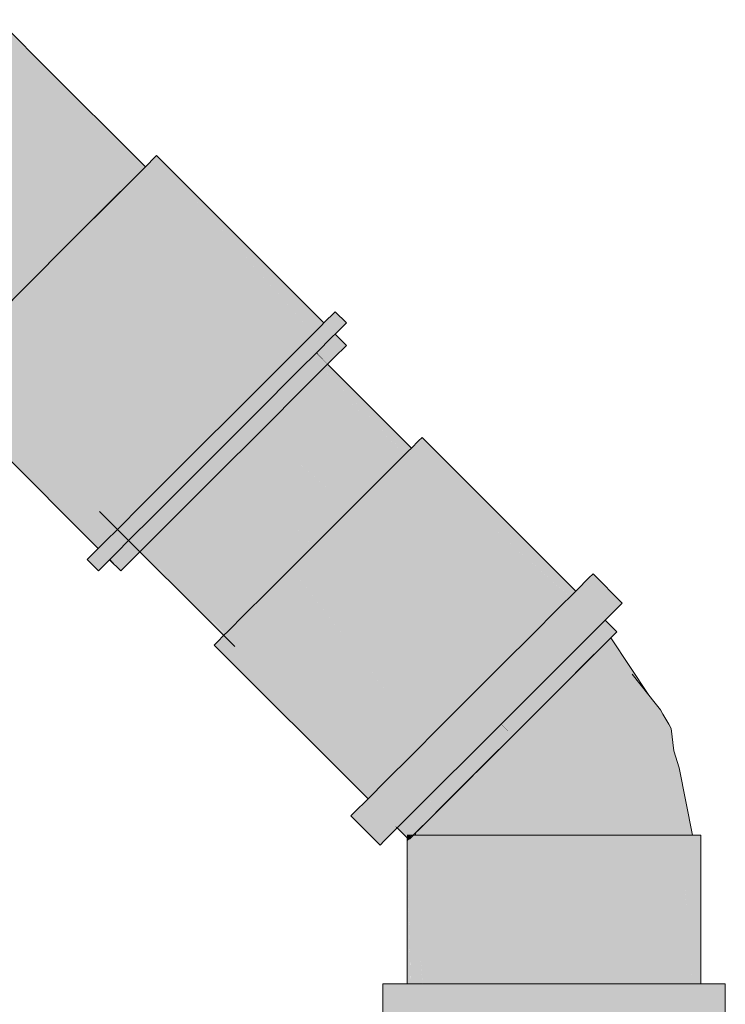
# Model space of a CAD drawing. Header units: millimetres. Extents: x 321 to 585, y -277 to 9.
# Tile 450 of 656: x 521.177 to 521.71, y -206.497 to -205.752. Entities that reach past the tile are written whole.
import ezdxf

# ---------------------------------------------------------------- set-up
doc = ezdxf.new("R2010")
doc.units = ezdxf.units.MM
doc.header["$MEASUREMENT"] = 0
for name, color, linetype, lineweight in [('CV-Ramal de ventilação', 9, 'Continuous', 18), ('DI-Elementos em corte', 9, 'Continuous', 18), ('TQ-Condutos', 3, 'Continuous', 25), ('TQ-Conexões', 9, 'Continuous', 18)]:
    doc.layers.add(name, color=color, linetype=linetype, lineweight=lineweight)

msp = doc.modelspace()

# ---------------------------------------------------------------- hatches: boundary and pattern name
at = {"layer": 'CV-Ramal de ventilação', "linetype": 'Continuous'}
for points in [[(521.16897, -205.76521), (521.16097, -205.75623), (521.16097, -205.7639), (521.16097, -205.76525), (521.16739, -205.77154), (521.16764, -205.77056), (521.16739, -205.77154), (521.18838, -205.79206), (521.18872, -205.79165), (521.18838, -205.79206), (521.16097, -205.76525), (521.18766, -205.7929), (521.16732, -205.77183), (521.16097, -205.76525), (521.16097, -205.76894), (521.14626, -205.7627), (521.13535, -205.76808), (521.13281, -205.76934), (521.16097, -205.78224), (521.16663, -205.7746), (521.16097, -205.78224), (521.13281, -205.76934), (521.13005, -205.77259), (521.12734, -205.77578), (521.15858, -205.80702), (521.12483, -205.77328), (521.11867, -205.77632), (521.1533, -205.82825), (521.09089, -205.79076), (521.09081, -205.79077), (521.09015, -205.79083), (521.152, -205.83349), (521.08979, -205.79057), (521.15152, -205.83543), (521.15273, -205.834), (521.1552, -205.8311), (521.16097, -205.82431), (521.16097, -205.80941), (521.16097, -205.79739), (521.16097, -205.80941), (521.16097, -205.82431), (521.16781, -205.81626), (521.17257, -205.81067), (521.17776, -205.80455), (521.1638, -205.786), (521.16407, -205.78493), (521.1638, -205.786), (521.17776, -205.80455), (521.18099, -205.80075), (521.18152, -205.80013), (521.18641, -205.79437), (521.18152, -205.80013), (521.18099, -205.80075), (521.20996, -205.82489), (521.21463, -205.82259), (521.21578, -205.82202), (521.21776, -205.82104), (521.21578, -205.82202), (521.21463, -205.82259), (521.20996, -205.82489), (521.18099, -205.80075), (521.17776, -205.80455), (521.20944, -205.82514), (521.17776, -205.80455), (521.17257, -205.81067), (521.16781, -205.81626), (521.1925, -205.8335), (521.19764, -205.83096), (521.20618, -205.82675), (521.19764, -205.83096), (521.1925, -205.8335), (521.16781, -205.81626), (521.16097, -205.82431), (521.18752, -205.83596), (521.16097, -205.82431), (521.1552, -205.8311), (521.15273, -205.834), (521.15152, -205.83543), (521.09014, -205.79083), (521.08909, -205.79092), (521.08783, -205.79154), (521.08646, -205.79222), (521.14579, -205.84217), (521.08646, -205.79222), (521.14148, -205.84725), (521.14912, -205.84508), (521.16097, -205.83975), (521.17981, -205.83976), (521.16097, -205.83975), (521.14912, -205.84508), (521.14148, -205.84725), (521.14717, -205.85294), (521.14913, -205.85489), (521.1515, -205.85372), (521.15631, -205.85135), (521.1515, -205.85372), (521.14913, -205.85489), (521.16097, -205.85543), (521.16097, -205.84905), (521.16097, -205.85543), (521.14913, -205.85489), (521.16097, -205.86674), (521.17272, -205.87849), (521.14913, -205.85489), (521.12859, -205.86502), (521.14913, -205.85489), (521.14148, -205.84725), (521.08548, -205.79124), (521.08067, -205.79168), (521.12683, -205.86449), (521.12751, -205.86555), (521.12683, -205.86449), (521.08067, -205.79168), (521.05495, -205.79399), (521.03947, -205.80948), (521.00944, -205.83951), (520.98669, -205.86225), (521.00512, -205.88067), (521.01692, -205.89248), (521.01929, -205.89227), (521.02173, -205.89205), (521.00992, -205.882), (521.02173, -205.89205), (521.04014, -205.89039), (521.04305, -205.89013), (521.04601, -205.88987), (521.06807, -205.89815), (521.05865, -205.88873), (521.07857, -205.88969), (521.0752, -205.88725), (521.07857, -205.88969), (521.08538, -205.88633), (521.08793, -205.88507), (521.08538, -205.88633), (521.08946, -205.88596), (521.08865, -205.88472), (521.08946, -205.88596), (521.11377, -205.88378), (521.1061, -205.87611), (521.10991, -205.87423), (521.12051, -205.869), (521.12478, -205.8669), (521.12051, -205.869), (521.10991, -205.87423), (521.12204, -205.87013), (521.10991, -205.87423), (521.1061, -205.87611), (521.11197, -205.88198), (521.11476, -205.87869), (521.11197, -205.88198), (521.11377, -205.88378), (521.11972, -205.88325), (521.11377, -205.88378), (521.08946, -205.88596), (521.08538, -205.88633), (521.07857, -205.88969), (521.05865, -205.88873), (521.06587, -205.89595), (521.07036, -205.89374), (521.06587, -205.89595), (521.10394, -205.9081), (521.15122, -205.92123), (521.10394, -205.9081), (521.06587, -205.89595), (521.06807, -205.89815), (521.04601, -205.88987), (521.04305, -205.89013), (521.04014, -205.89039), (521.02173, -205.89205), (521.01929, -205.89227), (521.01692, -205.89248), (521.02274, -205.89829), (521.13009, -206.00565), (521.08938, -205.94959), (521.04797, -205.89257), (521.13009, -206.00565), (521.15284, -205.98291), (521.18287, -205.95287), (521.16528, -205.92513), (521.1377, -205.88163), (521.18287, -205.95287), (521.21499, -205.92076), (521.18601, -205.87729), (521.16564, -205.84675), (521.16923, -205.84498), (521.16564, -205.84675), (521.21499, -205.92076), (521.24366, -205.89209), (521.2639, -205.87186), (521.22311, -205.82604), (521.21792, -205.82096), (521.22311, -205.82604), (521.218, -205.82092), (521.22311, -205.82604), (521.21839, -205.82073), (521.19057, -205.78948)], [(521.27222, -205.86352), (521.19407, -205.78536), (521.16995, -205.76125), (521.16309, -205.75439), (521.16135, -205.75525), (521.16309, -205.75439), (521.16097, -205.75227), (521.16097, -205.75499), (521.16128, -205.75528), (521.16945, -205.76326), (521.16126, -205.7553), (521.16097, -205.75499), (521.16097, -205.75544), (521.16097, -205.75623), (521.16927, -205.76399), (521.19318, -205.78641), (521.16927, -205.76399), (521.16097, -205.75623), (521.16904, -205.76489), (521.19123, -205.7887), (521.19163, -205.78823), (521.19286, -205.78679), (521.19163, -205.78823), (521.19123, -205.7887), (521.26641, -205.86934)], [(521.16097, -205.75623), (521.19057, -205.78948), (521.2231, -205.82603), (521.2639, -205.87186), (521.26641, -205.86934), (521.19123, -205.7887)], [(521.39898, -205.98964), (521.2807, -205.85506), (521.27146, -205.8643), (521.39345, -205.99517), (521.39789, -205.99073), (521.3984, -205.99022)], [(521.2807, -205.85506), (521.39899, -205.98964), (521.40713, -205.98149)], [(521.39345, -205.99517), (521.27146, -205.8643), (521.26642, -205.86934), (521.249, -205.88676), (521.34739, -206.04123), (521.37543, -206.01319), (521.3764, -206.01222), (521.37749, -206.01113), (521.3924, -206.03016), (521.37809, -206.01053), (521.29861, -205.90153), (521.37809, -206.01053), (521.39285, -205.99577)], [(521.34739, -206.04123), (521.249, -205.88676), (521.21719, -205.91856), (521.34362, -206.04499)], [(521.21719, -205.91856), (521.18154, -205.9542), (521.30797, -206.08063), (521.30995, -206.07865), (521.31219, -206.07641), (521.34362, -206.04499)], [(521.2494, -206.1392), (521.2496, -206.13901), (521.25103, -206.13758), (521.25239, -206.13621), (521.25382, -206.13478), (521.27464, -206.11396), (521.27858, -206.11002), (521.30797, -206.08063), (521.18154, -205.9542), (521.14822, -205.98752), (521.1246, -206.01115), (521.12298, -206.01278)], [(521.41561, -205.98997), (521.42409, -205.98149), (521.4156, -205.97301), (521.40713, -205.98149), (521.41421, -205.98857), (521.40713, -205.98149), (521.40545, -205.98317), (521.39285, -205.99577), (521.39718, -206.0001), (521.39285, -205.99577), (521.38077, -206.00785), (521.34582, -206.0428), (521.30665, -206.08196), (521.27002, -206.11858), (521.25103, -206.13758), (521.25684, -206.14339), (521.25103, -206.13758), (521.24229, -206.14631), (521.23661, -206.15199), (521.24004, -206.15542), (521.23661, -206.15199), (521.22824, -206.16037), (521.23672, -206.16887), (521.2451, -206.16048), (521.25078, -206.15481), (521.25952, -206.14607), (521.27851, -206.12707), (521.31513, -206.09045), (521.3543, -206.05127), (521.38925, -206.01633), (521.40133, -206.00425), (521.41393, -205.99164)], [(521.41561, -205.98997), (521.40691, -205.99866), (521.41486, -206.0077), (521.4241, -205.99846)], [(521.40133, -206.00425), (521.38524, -206.02034), (521.3924, -206.03016), (521.40982, -206.01274)], [(521.40982, -206.01274), (521.40163, -206.00396), (521.40133, -206.00425)], [(521.41486, -206.0077), (521.40692, -205.99866), (521.40637, -205.99921), (521.40163, -206.00395), (521.40982, -206.01274)], [(521.23661, -206.15199), (521.2376, -206.151), (521.23813, -206.15048), (521.16805, -206.06667), (521.12298, -206.01278), (521.11857, -206.01719), (521.11019, -206.02557)], [(521.12298, -206.01278), (521.23813, -206.15048), (521.2494, -206.13919)], [(521.3924, -206.03016), (521.38494, -206.02064), (521.38391, -206.02167), (521.35399, -206.05159), (521.36059, -206.06196)], [(521.36059, -206.06196), (521.35399, -206.05159), (521.3521, -206.05347), (521.31857, -206.08701), (521.31646, -206.08912), (521.32495, -206.0976)], [(521.268, -206.15455), (521.29162, -206.13094), (521.32495, -206.0976), (521.31646, -206.08912), (521.30178, -206.10381), (521.2851, -206.12048), (521.28313, -206.12245), (521.27272, -206.13286), (521.26091, -206.14467), (521.2602, -206.14538)], [(521.26638, -206.15618), (521.268, -206.15455), (521.2602, -206.14538), (521.25952, -206.14607), (521.25939, -206.14619), (521.25799, -206.14759), (521.2579, -206.14769)], [(521.25359, -206.16897), (521.26638, -206.15618), (521.25789, -206.14769), (521.25226, -206.15333), (521.24586, -206.15973), (521.2456, -206.15999)], [(521.25359, -206.16897), (521.2456, -206.15999), (521.2451, -206.16048)]]:
    msp.add_hatch(color=241, dxfattribs=at).paths.add_polyline_path(points)
at = {"layer": 'DI-Elementos em corte', "linetype": 'Continuous'}
for points in [[(521.62791, -206.21547), (521.62209, -206.22128), (521.61942, -206.22395), (521.61129, -206.23208), (521.61081, -206.23255), (521.61021, -206.23316), (521.62183, -206.22154)], [(521.47328, -206.37008), (521.47188, -206.37148), (521.48181, -206.36157)], [(521.48181, -206.36157), (521.47582, -206.36755), (521.47468, -206.36869), (521.47582, -206.36755)], [(521.47467, -206.36869), (521.47188, -206.37148), (521.47166, -206.37172)], [(521.47166, -206.37172), (521.47468, -206.36869), (521.47468, -206.36869)]]:
    msp.add_hatch(color=31, dxfattribs=at).paths.add_polyline_path(points)
at = {"layer": 'TQ-Condutos', "linetype": 'Continuous'}
for points in [[(521.477, -206.08893), (521.21657, -205.82163), (521.21641, -205.82171)], [(520.98232, -205.86664), (521.23753, -206.12409), (521.33968, -206.22623)], [(521.37612, -206.0125), (521.25542, -205.88034), (521.24567, -205.89008)], [(521.37211, -206.01651), (521.24567, -205.89008), (521.23567, -205.90008)], [(521.25549, -206.13311), (521.13383, -206.00191), (521.12571, -206.01004)], [(521.46838, -206.08082), (521.40315, -206.01941), (521.39232, -206.03023), (521.45277, -206.09642), (521.477, -206.08893), (521.46712, -206.08208)], [(521.46874, -206.08046), (521.40621, -206.01634), (521.40531, -206.01724), (521.40315, -206.01941), (521.46864, -206.08057)], [(521.40315, -206.01941), (521.46838, -206.08081), (521.46863, -206.08056)], [(521.4093, -206.01326), (521.40925, -206.01331), (521.40625, -206.01631), (521.46875, -206.08046), (521.47308, -206.07613), (521.47314, -206.07606)], [(521.47314, -206.07606), (521.40982, -206.01274), (521.4093, -206.01326)], [(521.45278, -206.09642), (521.39232, -206.03023), (521.38934, -206.03322), (521.38908, -206.03348), (521.38601, -206.03654), (521.38574, -206.03681), (521.36907, -206.05348), (521.42798, -206.12123), (521.45201, -206.09719), (521.4524, -206.0968)], [(521.42798, -206.12123), (521.36907, -206.05348), (521.36447, -206.05808)], [(521.36014, -206.06241), (521.3405, -206.08204), (521.39864, -206.15057), (521.42694, -206.12227)], [(521.36447, -206.05808), (521.36407, -206.05848), (521.36046, -206.06209), (521.36014, -206.06241), (521.4274, -206.12181), (521.42798, -206.12123)], [(521.36014, -206.06241), (521.42693, -206.12226), (521.42739, -206.12181)], [(521.39863, -206.15057), (521.34051, -206.08204), (521.33509, -206.08745), (521.33462, -206.08793), (521.39794, -206.15125)], [(521.36982, -206.17938), (521.39794, -206.15125), (521.33462, -206.08793), (521.33109, -206.09146), (521.31158, -206.11097), (521.30638, -206.11618), (521.30629, -206.11626)], [(521.28728, -206.13527), (521.34652, -206.20269), (521.36916, -206.18006), (521.30583, -206.11673)], [(521.30583, -206.11673), (521.36915, -206.18005), (521.36982, -206.17938), (521.30629, -206.11626)], [(521.34652, -206.20269), (521.28728, -206.13527), (521.28309, -206.13946), (521.28303, -206.13953)], [(521.33275, -206.21645), (521.35433, -206.21159), (521.34596, -206.20321), (521.28265, -206.1399), (521.28099, -206.14156), (521.27462, -206.14794), (521.27182, -206.15073), (521.26934, -206.15322), (521.26918, -206.15337)], [(521.28265, -206.1399), (521.34598, -206.20323), (521.34652, -206.20269), (521.28277, -206.13979)], [(521.34652, -206.20269), (521.28303, -206.13953), (521.28277, -206.13979)], [(521.26823, -206.15433), (521.33135, -206.21785), (521.33242, -206.21678), (521.26897, -206.15359), (521.26845, -206.15411)], [(521.33244, -206.21677), (521.26909, -206.15347), (521.26898, -206.15358)], [(521.26912, -206.15344), (521.33244, -206.21676), (521.33275, -206.21645), (521.26918, -206.15337)]]:
    msp.add_hatch(color=73, dxfattribs=at).paths.add_polyline_path(points)
at = {"layer": 'TQ-Conexões', "linetype": 'Continuous'}
for points in [[(521.5947, -206.18689), (521.48686, -206.07904), (521.47851, -206.07069), (521.47314, -206.07606), (521.47578, -206.0787), (521.4815, -206.08442), (521.47578, -206.0787), (521.47314, -206.07606), (521.47067, -206.07854), (521.47947, -206.08645), (521.47067, -206.07854), (521.4582, -206.091), (521.46657, -206.09938), (521.57439, -206.2072), (521.57501, -206.20658), (521.57701, -206.20458), (521.47832, -206.0876), (521.58686, -206.19472), (521.47903, -206.0869), (521.58686, -206.19472), (521.61775, -206.22561), (521.58767, -206.19392), (521.5253, -206.12822), (521.51959, -206.1225), (521.5253, -206.12822), (521.59297, -206.18862), (521.59305, -206.18853), (521.59341, -206.18818)], [(521.59738, -206.18421), (521.48119, -206.06801), (521.47851, -206.07069), (521.5947, -206.18689), (521.59682, -206.18477), (521.59695, -206.18464)], [(521.57439, -206.2072), (521.46656, -206.09936), (521.4582, -206.091), (521.44194, -206.10727), (521.45121, -206.1147), (521.57097, -206.21061), (521.57178, -206.2098)], [(521.5867, -206.19488), (521.47832, -206.0876), (521.577, -206.20457), (521.5972, -206.22852), (521.60528, -206.23809), (521.61775, -206.22561), (521.60888, -206.21683)], [(521.47832, -206.0876), (521.5867, -206.19488), (521.58674, -206.19484)], [(521.47832, -206.0876), (521.58674, -206.19484), (521.58686, -206.19472)], [(521.57097, -206.21061), (521.45121, -206.1147), (521.44194, -206.10727), (521.42301, -206.12619), (521.43244, -206.13347), (521.55416, -206.22743), (521.55813, -206.22346), (521.45029, -206.11562), (521.57082, -206.21077)], [(521.45029, -206.11562), (521.55814, -206.22346), (521.57077, -206.21082), (521.57082, -206.21077)], [(521.55392, -206.22767), (521.55416, -206.22743), (521.43244, -206.13347), (521.42301, -206.12619), (521.40269, -206.14651), (521.38238, -206.16682), (521.39074, -206.17518), (521.49858, -206.28301), (521.50284, -206.27875), (521.40989, -206.15602), (521.50284, -206.27875), (521.51863, -206.26295), (521.51889, -206.26269), (521.41105, -206.15487), (521.51889, -206.26269), (521.53468, -206.24691), (521.53494, -206.24665), (521.4122, -206.15371), (521.53494, -206.24665), (521.5392, -206.24239), (521.43136, -206.13454), (521.5392, -206.24239)], [(521.5253, -206.12822), (521.58767, -206.19392), (521.58933, -206.19225), (521.59295, -206.18863)], [(521.34719, -206.20201), (521.35555, -206.21037), (521.46339, -206.3182), (521.47602, -206.30556), (521.47622, -206.30536), (521.35647, -206.20945), (521.47622, -206.30536), (521.47964, -206.30194), (521.48362, -206.29797), (521.38965, -206.17625), (521.37181, -206.1941), (521.38965, -206.17625), (521.38238, -206.16682), (521.36345, -206.18575)], [(521.38966, -206.17625), (521.48362, -206.29797), (521.49834, -206.28325), (521.49858, -206.28301), (521.39073, -206.17518), (521.38238, -206.16682)], [(521.6104, -206.17119), (521.60727, -206.17432), (521.59813, -206.18346), (521.59738, -206.18421), (521.59852, -206.18535), (521.59738, -206.18421), (521.58359, -206.19799), (521.56463, -206.21696), (521.54256, -206.23903), (521.51888, -206.2627), (521.4952, -206.28639), (521.47314, -206.30844), (521.45418, -206.32741), (521.4404, -206.34118), (521.46171, -206.36401), (521.46132, -206.3621), (521.46247, -206.36325), (521.47624, -206.34946), (521.4952, -206.33051), (521.51726, -206.30844), (521.54094, -206.28477), (521.56463, -206.26108), (521.58669, -206.23901), (521.60565, -206.22006), (521.61943, -206.20627), (521.62019, -206.20551), (521.62933, -206.19637), (521.63246, -206.19326)], [(521.33472, -206.21448), (521.34308, -206.22284), (521.46077, -206.32082), (521.34379, -206.22213), (521.46077, -206.32082), (521.46339, -206.3182), (521.35555, -206.21037), (521.34719, -206.20201)], [(521.62559, -206.21778), (521.61791, -206.21088), (521.61626, -206.20944), (521.6114, -206.21431), (521.60915, -206.21655), (521.61775, -206.22561), (521.62022, -206.22314), (521.62375, -206.21962), (521.62559, -206.21778), (521.61799, -206.21099)], [(521.62827, -206.2151), (521.61943, -206.20627), (521.61927, -206.20643), (521.61676, -206.20894), (521.61629, -206.20942), (521.62559, -206.21778)], [(521.33568, -206.23023), (521.41472, -206.30127), (521.34274, -206.22318), (521.33968, -206.22623), (521.34274, -206.22318), (521.33472, -206.21448), (521.33133, -206.21788), (521.32689, -206.22233)], [(521.44927, -206.33232), (521.45091, -206.33067), (521.33472, -206.21448), (521.41472, -206.30127)], [(521.66379, -206.27922), (521.66945, -206.28801), (521.66763, -206.28486), (521.66317, -206.27715), (521.66375, -206.27906), (521.66317, -206.27715), (521.66139, -206.27407), (521.66057, -206.2743), (521.66139, -206.27407), (521.65524, -206.26635), (521.65347, -206.26411), (521.65524, -206.26676), (521.66033, -206.27437), (521.66089, -206.27522), (521.66033, -206.27437), (521.65524, -206.26676), (521.65347, -206.26411), (521.63987, -206.24703), (521.65261, -206.26284), (521.63818, -206.24123), (521.62374, -206.21961), (521.62123, -206.22215), (521.61383, -206.22953), (521.60208, -206.24129), (521.63435, -206.25967), (521.65515, -206.27584), (521.63435, -206.25967), (521.60208, -206.24129), (521.58675, -206.2566), (521.61708, -206.26784), (521.6444, -206.28108), (521.61708, -206.26784), (521.58675, -206.2566), (521.56892, -206.27444), (521.54977, -206.29358), (521.5775, -206.29805), (521.60394, -206.28752), (521.5775, -206.29805), (521.54977, -206.29358), (521.53063, -206.31274), (521.55898, -206.31828), (521.59535, -206.31871), (521.61501, -206.31057), (521.64151, -206.29959), (521.65797, -206.29942), (521.64151, -206.29959), (521.61501, -206.31057), (521.59535, -206.31871), (521.55898, -206.31828), (521.53063, -206.31274), (521.51279, -206.33057), (521.49748, -206.34588), (521.48572, -206.35764), (521.49862, -206.35877), (521.51843, -206.35057), (521.54242, -206.34063), (521.56991, -206.34325), (521.54242, -206.34063), (521.51843, -206.35057), (521.49862, -206.35877), (521.48572, -206.35764), (521.47833, -206.36502), (521.47617, -206.36807), (521.47629, -206.36869), (521.47986, -206.36869), (521.4903, -206.36869), (521.50693, -206.36869), (521.52859, -206.36869), (521.55381, -206.36869), (521.58088, -206.36869), (521.59734, -206.34594), (521.62347, -206.33469), (521.59734, -206.34594), (521.58088, -206.36869), (521.60795, -206.36869), (521.63319, -206.36869), (521.65485, -206.36869), (521.64667, -206.33932), (521.65485, -206.36869), (521.66517, -206.35153), (521.66437, -206.32805), (521.66517, -206.35153), (521.65485, -206.36869), (521.67148, -206.36869), (521.68193, -206.36869), (521.67761, -206.33926), (521.68193, -206.36869), (521.68549, -206.36869), (521.68042, -206.34321), (521.67536, -206.31774), (521.6715, -206.30489), (521.66261, -206.27779), (521.66234, -206.27695)], [(521.61775, -206.22561), (521.60893, -206.21679), (521.60888, -206.21683)], [(521.32421, -206.225), (521.4404, -206.34118), (521.44119, -206.34039), (521.44251, -206.33907), (521.44307, -206.33851), (521.44927, -206.33232), (521.32689, -206.22233)], [(521.34308, -206.22284), (521.46061, -206.32098), (521.46077, -206.32082)], [(521.34308, -206.22284), (521.45091, -206.33067), (521.46061, -206.32098)], [(521.60528, -206.23809), (521.59645, -206.22926), (521.59547, -206.23023), (521.59541, -206.23029), (521.58019, -206.24551), (521.58902, -206.25434)], [(521.60528, -206.23809), (521.5972, -206.22851), (521.59645, -206.22926)], [(521.58902, -206.25434), (521.57899, -206.24672), (521.57478, -206.25092), (521.56127, -206.26445), (521.57008, -206.27326)], [(521.58902, -206.25434), (521.57906, -206.24665), (521.57899, -206.24672)], [(521.58902, -206.25434), (521.58019, -206.24551), (521.57906, -206.24665)], [(521.57008, -206.27326), (521.56126, -206.26445), (521.56005, -206.26566)], [(521.65456, -206.26532), (521.65261, -206.26284), (521.65347, -206.26411), (521.65517, -206.26625), (521.65524, -206.26635)], [(521.57008, -206.27326), (521.55997, -206.26574), (521.55546, -206.27025), (521.54095, -206.28476), (521.54977, -206.29358)], [(521.57008, -206.27326), (521.56005, -206.26566), (521.55997, -206.26574)], [(521.66234, -206.27695), (521.6715, -206.30489), (521.66945, -206.28801)], [(521.52946, -206.31389), (521.54977, -206.29358), (521.54088, -206.28483), (521.53637, -206.28934), (521.52185, -206.30385), (521.52064, -206.30507), (521.52057, -206.30514)], [(521.54977, -206.29358), (521.54095, -206.28476), (521.54088, -206.28483)], [(521.51053, -206.33284), (521.52946, -206.31389), (521.52057, -206.30513), (521.51636, -206.30934), (521.50284, -206.32287), (521.5017, -206.32401), (521.50073, -206.32498)], [(521.49427, -206.34909), (521.51053, -206.33284), (521.50073, -206.32498), (521.50067, -206.32504), (521.49706, -206.32865), (521.48545, -206.34026), (521.4847, -206.34101), (521.48465, -206.34105)], [(521.45257, -206.37315), (521.46171, -206.36401), (521.43964, -206.34194), (521.43051, -206.35108), (521.4274, -206.3542), (521.44946, -206.37625)], [(521.44041, -206.34119), (521.4404, -206.34118), (521.43964, -206.34194)], [(521.46171, -206.36401), (521.44041, -206.34119), (521.43965, -206.34195)], [(521.47396, -206.3694), (521.47466, -206.36869), (521.47582, -206.36754), (521.4818, -206.36157), (521.49427, -206.34909), (521.48464, -206.34105), (521.48187, -206.34382), (521.47297, -206.35273), (521.4725, -206.35321), (521.46876, -206.35695), (521.46804, -206.35768), (521.4676, -206.35812), (521.47356, -206.36869)], [(521.46132, -206.3621), (521.46171, -206.36398), (521.46246, -206.36324)], [(521.46247, -206.36325), (521.46791, -206.36869), (521.46989, -206.37067), (521.47391, -206.36935), (521.47323, -206.36869), (521.46989, -206.36547), (521.46989, -206.36869), (521.46989, -206.36547), (521.46498, -206.36074), (521.46474, -206.36097), (521.46341, -206.36231), (521.46323, -206.36249)], [(521.47396, -206.3694), (521.4676, -206.35812), (521.46514, -206.36058), (521.46498, -206.36074)], [(521.46171, -206.36398), (521.46171, -206.36401), (521.46247, -206.36325)], [(521.47368, -206.36959), (521.47368, -206.36869), (521.46989, -206.36869)], [(521.46994, -206.37072), (521.47, -206.37335), (521.47127, -206.37205), (521.47361, -206.36967), (521.46989, -206.36869)], [(521.473, -206.48102), (521.47368, -206.48102), (521.4768, -206.48102), (521.47984, -206.48102), (521.48154, -206.48102), (521.47984, -206.45798), (521.47368, -206.37446), (521.47368, -206.36968), (521.47132, -206.3721), (521.47, -206.37346), (521.47262, -206.48102)], [(521.47004, -206.37331), (521.47, -206.37335), (521.47203, -206.37133), (521.47328, -206.37008), (521.47367, -206.36968), (521.47207, -206.37128)], [(521.47361, -206.36967), (521.47004, -206.37331), (521.47207, -206.37128), (521.47367, -206.36968)], [(521.47159, -206.37178), (521.4713, -206.37208), (521.47166, -206.37172), (521.47132, -206.3721), (521.4731, -206.37028), (521.47368, -206.36968), (521.47328, -206.37008), (521.47235, -206.37101), (521.47328, -206.37008), (521.47203, -206.37133), (521.47129, -206.37207), (521.47159, -206.37178), (521.47188, -206.37148)], [(521.47368, -206.36968), (521.47368, -206.36959), (521.47361, -206.36967)], [(521.47368, -206.36869), (521.47374, -206.36953), (521.47466, -206.36869), (521.47453, -206.36869)], [(521.47368, -206.36968), (521.47368, -206.37446), (521.47984, -206.45798), (521.48158, -206.48102), (521.47984, -206.45751), (521.48158, -206.48102), (521.48166, -206.48102), (521.47984, -206.45542), (521.48194, -206.48102), (521.48211, -206.48102), (521.48286, -206.48102), (521.47984, -206.45088), (521.48286, -206.48102), (521.48351, -206.48102), (521.48357, -206.48102), (521.47984, -206.41159), (521.48357, -206.48102), (521.48476, -206.48102), (521.48476, -206.41038), (521.47984, -206.40714), (521.48476, -206.41038), (521.48476, -206.38554), (521.47984, -206.38615), (521.48476, -206.38554), (521.47984, -206.38062), (521.47843, -206.37921), (521.47984, -206.38062), (521.48476, -206.38554), (521.47984, -206.37843), (521.48476, -206.38554), (521.48476, -206.36869), (521.47984, -206.36869), (521.47984, -206.36911), (521.47984, -206.37319), (521.47984, -206.36911), (521.47762, -206.37522), (521.47984, -206.36911), (521.47984, -206.36869), (521.47629, -206.36869), (521.47468, -206.36869), (521.47376, -206.36962), (521.47644, -206.36939), (521.47374, -206.36962), (521.47412, -206.3749), (521.47374, -206.36962)], [(521.47368, -206.36869), (521.47368, -206.36968), (521.47374, -206.36962)], [(521.47468, -206.36869), (521.47467, -206.36869), (521.47374, -206.36962)], [(521.47396, -206.3694), (521.47374, -206.36962), (521.47467, -206.36869), (521.47462, -206.36874)], [(521.47374, -206.36962), (521.47396, -206.3694), (521.47459, -206.36876), (521.47466, -206.36869), (521.47466, -206.36869), (521.47374, -206.36953)], [(521.47467, -206.36869), (521.47466, -206.36869), (521.47462, -206.36873)], [(521.47617, -206.36807), (521.47829, -206.36509), (521.47582, -206.36755)], [(521.47582, -206.36755), (521.47601, -206.36735), (521.47582, -206.36754)], [(521.47616, -206.3672), (521.47602, -206.36734), (521.47829, -206.36509), (521.47832, -206.36504)], [(521.68042, -206.41662), (521.67702, -206.36869), (521.65938, -206.36869), (521.63638, -206.36869), (521.60961, -206.36869), (521.58088, -206.36869), (521.55215, -206.36869), (521.52539, -206.36869), (521.5024, -206.36869), (521.48476, -206.36869), (521.48476, -206.48102), (521.48663, -206.48102), (521.4897, -206.48102), (521.5024, -206.48102), (521.51895, -206.48102), (521.52138, -206.48102), (521.52539, -206.48102), (521.54466, -206.48102), (521.54749, -206.48102), (521.55215, -206.48102), (521.57284, -206.48102), (521.57588, -206.48102), (521.58088, -206.48102), (521.58393, -206.48102), (521.58893, -206.48102), (521.60961, -206.48102), (521.62889, -206.48102), (521.63172, -206.48102), (521.63638, -206.48102), (521.63882, -206.48102), (521.64282, -206.48102), (521.65938, -206.48102), (521.66125, -206.48102), (521.66432, -206.48102), (521.67702, -206.48102), (521.67754, -206.48102), (521.67839, -206.48102), (521.68042, -206.48102), (521.685, -206.48102)], [(521.68811, -206.48102), (521.68811, -206.38186), (521.68811, -206.36869), (521.68549, -206.36869), (521.67702, -206.36869), (521.685, -206.48102), (521.68554, -206.48102), (521.68738, -206.48102), (521.68754, -206.48102)], [(521.69189, -206.48102), (521.69189, -206.36869), (521.68811, -206.36869), (521.68811, -206.48102), (521.69083, -206.48102), (521.69107, -206.48102)], [(521.47, -206.37337), (521.46994, -206.37072), (521.46989, -206.37067), (521.46996, -206.37342), (521.47262, -206.48102)], [(521.46989, -206.37067), (521.46989, -206.37348), (521.4726, -206.48102), (521.46996, -206.37342)], [(521.46989, -206.37348), (521.46989, -206.48102), (521.47258, -206.48102)], [(521.47104, -206.37233), (521.47129, -206.37207), (521.47, -206.37335)], [(521.47104, -206.37233), (521.47, -206.37337), (521.4713, -206.37208)], [(521.4713, -206.37208), (521.47, -206.37338), (521.47, -206.37346)], [(521.47984, -206.45542), (521.48166, -206.48102), (521.48194, -206.48102)], [(521.45149, -206.51221), (521.4559, -206.51221), (521.46882, -206.51221), (521.46989, -206.51221), (521.47984, -206.51221), (521.48939, -206.51221), (521.47984, -206.50736), (521.48939, -206.51221), (521.51619, -206.51221), (521.5474, -206.51221), (521.58088, -206.51221), (521.61438, -206.51221), (521.64558, -206.51221), (521.67239, -206.51221), (521.68042, -206.51221), (521.69189, -206.51221), (521.69295, -206.51221), (521.69215, -206.50469), (521.69189, -206.50469), (521.68334, -206.50469), (521.68042, -206.50469), (521.68334, -206.50469), (521.69189, -206.50469), (521.69189, -206.48263), (521.68042, -206.50002), (521.67735, -206.50469), (521.69189, -206.48263), (521.69189, -206.50469), (521.69215, -206.50469), (521.69295, -206.51221), (521.69295, -206.50469), (521.69295, -206.48102), (521.69189, -206.48102), (521.67709, -206.50469), (521.67239, -206.50469), (521.65204, -206.50469), (521.64558, -206.50469), (521.6219, -206.50469), (521.61438, -206.50469), (521.58896, -206.50469), (521.58088, -206.50469), (521.57281, -206.50469), (521.5474, -206.50469), (521.53987, -206.50469), (521.51619, -206.50469), (521.49585, -206.50469), (521.48939, -206.50469), (521.49585, -206.50469), (521.51619, -206.50469), (521.53987, -206.50469), (521.5474, -206.50469), (521.57281, -206.50469), (521.58088, -206.50469), (521.58896, -206.50469), (521.61438, -206.50469), (521.6219, -206.50469), (521.64558, -206.50469), (521.65204, -206.50469), (521.67239, -206.50469), (521.67709, -206.50469), (521.69189, -206.48102), (521.67239, -206.48102), (521.64558, -206.48102), (521.61438, -206.48102), (521.58088, -206.48102), (521.5474, -206.48102), (521.51619, -206.48102), (521.48939, -206.48102), (521.47984, -206.50469), (521.47459, -206.50469), (521.47984, -206.50469), (521.47984, -206.49629), (521.47984, -206.50469), (521.48939, -206.48102), (521.47984, -206.4955), (521.47378, -206.50469), (521.46989, -206.5106), (521.48939, -206.48102), (521.46989, -206.48102), (521.46882, -206.48102), (521.4559, -206.48102), (521.45149, -206.48102)], [(521.70588, -206.48102), (521.69295, -206.48102), (521.69295, -206.51221), (521.70588, -206.51221), (521.71029, -206.51221), (521.71029, -206.48102)]]:
    msp.add_hatch(color=93, dxfattribs=at).paths.add_polyline_path(points)

# ---------------------------------------------------------------- linework, layer by layer
at = {"layer": 'CV-Ramal de ventilação'}
for p, q in [((521.19407, -205.78536), (521.16995, -205.76125)), ((521.27222, -205.86352), (521.19407, -205.78536)), ((521.2807, -205.85506), (521.27146, -205.8643)), ((521.40713, -205.98149), (521.2807, -205.85506)), ((521.26641, -205.86934), (521.27222, -205.86352)), ((521.26642, -205.86934), (521.249, -205.88676)), ((521.2639, -205.87186), (521.26641, -205.86934)), ((521.27146, -205.8643), (521.26642, -205.86934)), ((521.24366, -205.89209), (521.2639, -205.87186)), ((521.21499, -205.92076), (521.24366, -205.89209)), ((521.249, -205.88676), (521.21719, -205.91856)), ((521.21719, -205.91856), (521.18154, -205.9542)), ((521.18287, -205.95287), (521.21499, -205.92076)), ((521.15284, -205.98291), (521.18287, -205.95287)), ((521.18154, -205.9542), (521.14822, -205.98752)), ((521.4156, -205.97301), (521.40713, -205.98149)), ((521.42409, -205.98149), (521.4156, -205.97301)), ((521.40713, -205.98149), (521.40545, -205.98317)), ((521.41561, -205.98997), (521.42409, -205.98149)), ((521.40545, -205.98317), (521.39285, -205.99577)), ((521.41393, -205.99164), (521.41561, -205.98997)), ((521.4241, -205.99846), (521.41561, -205.98997)), ((521.39285, -205.99577), (521.38077, -206.00785)), ((521.40133, -206.00425), (521.41393, -205.99164)), ((521.38925, -206.01633), (521.40133, -206.00425)), ((521.41486, -206.0077), (521.4241, -205.99846)), ((521.38077, -206.00785), (521.34582, -206.0428)), ((521.40982, -206.01274), (521.41486, -206.0077)), ((521.3543, -206.05127), (521.38925, -206.01633)), ((521.3924, -206.03016), (521.40982, -206.01274)), ((521.11019, -206.02557), (521.23661, -206.15199)), ((521.36059, -206.06196), (521.3924, -206.03016)), ((521.34582, -206.0428), (521.30665, -206.08196)), ((521.31513, -206.09045), (521.3543, -206.05127)), ((521.32495, -206.0976), (521.36059, -206.06196)), ((521.30665, -206.08196), (521.27002, -206.11858)), ((521.27851, -206.12707), (521.31513, -206.09045)), ((521.29162, -206.13094), (521.32495, -206.0976)), ((521.27002, -206.11858), (521.25103, -206.13758)), ((521.25952, -206.14607), (521.27851, -206.12707)), ((521.268, -206.15455), (521.29162, -206.13094)), ((521.25103, -206.13758), (521.24229, -206.14631)), ((521.24229, -206.14631), (521.23661, -206.15199)), ((521.25078, -206.15481), (521.25952, -206.14607)), ((521.23661, -206.15199), (521.22824, -206.16037)), ((521.22824, -206.16037), (521.23672, -206.16887)), ((521.23672, -206.16887), (521.2451, -206.16048)), ((521.2451, -206.16048), (521.25078, -206.15481)), ((521.2451, -206.16048), (521.25359, -206.16897)), ((521.25359, -206.16897), (521.26638, -206.15618)), ((521.26638, -206.15618), (521.268, -206.15455))]:
    msp.add_line(p, q, dxfattribs=at)
at = {"layer": 'DI-Elementos em corte'}
for p, q in [((521.62183, -206.22154), (521.62791, -206.21547)), ((521.62791, -206.21547), (521.62209, -206.22128)), ((521.61021, -206.23316), (521.62183, -206.22154)), ((521.61942, -206.22395), (521.61129, -206.23208)), ((521.62209, -206.22128), (521.61942, -206.22395)), ((521.48181, -206.36157), (521.47328, -206.37008)), ((521.47582, -206.36755), (521.48181, -206.36157)), ((521.47166, -206.37172), (521.47468, -206.36869)), ((521.47468, -206.36869), (521.47582, -206.36755)), ((521.47188, -206.37148), (521.47166, -206.37172))]:
    msp.add_line(p, q, dxfattribs=at)
at = {"layer": 'TQ-Condutos'}
for p, q in [((521.47314, -206.07606), (521.40982, -206.01274)), ((521.23753, -206.12409), (521.33968, -206.22623))]:
    msp.add_line(p, q, dxfattribs=at)
at = {"layer": 'TQ-Conexões'}
for p, q in [((521.47851, -206.07069), (521.47314, -206.07606)), ((521.48119, -206.06801), (521.47851, -206.07069)), ((521.59738, -206.18421), (521.48119, -206.06801)), ((521.47067, -206.07854), (521.4582, -206.091)), ((521.47314, -206.07606), (521.47067, -206.07854)), ((521.4582, -206.091), (521.44194, -206.10727)), ((521.44194, -206.10727), (521.42301, -206.12619)), ((521.42301, -206.12619), (521.40269, -206.14651)), ((521.40269, -206.14651), (521.38238, -206.16682)), ((521.38238, -206.16682), (521.36345, -206.18575)), ((521.60727, -206.17432), (521.59813, -206.18346)), ((521.6104, -206.17119), (521.60727, -206.17432)), ((521.63246, -206.19326), (521.6104, -206.17119)), ((521.59813, -206.18346), (521.59738, -206.18421)), ((521.36345, -206.18575), (521.34719, -206.20201)), ((521.59738, -206.18421), (521.58359, -206.19799)), ((521.58359, -206.19799), (521.56463, -206.21696)), ((521.62019, -206.20551), (521.62933, -206.19637)), ((521.62933, -206.19637), (521.63246, -206.19326)), ((521.34719, -206.20201), (521.33472, -206.21448)), ((521.61943, -206.20627), (521.62019, -206.20551)), ((521.60565, -206.22006), (521.61943, -206.20627)), ((521.62827, -206.2151), (521.61943, -206.20627)), ((521.33133, -206.21788), (521.32689, -206.22233)), ((521.33472, -206.21448), (521.33133, -206.21788)), ((521.56463, -206.21696), (521.54256, -206.23903)), ((521.58669, -206.23901), (521.60565, -206.22006)), ((521.62022, -206.22314), (521.62375, -206.21962)), ((521.62374, -206.21961), (521.62123, -206.22215)), ((521.63818, -206.24123), (521.62374, -206.21961)), ((521.62375, -206.21962), (521.62559, -206.21778)), ((521.62559, -206.21778), (521.62827, -206.2151)), ((521.32689, -206.22233), (521.32421, -206.225)), ((521.32421, -206.225), (521.4404, -206.34118)), ((521.60528, -206.23809), (521.61775, -206.22561)), ((521.62123, -206.22215), (521.61383, -206.22953)), ((521.61775, -206.22561), (521.62022, -206.22314)), ((521.61383, -206.22953), (521.60208, -206.24129)), ((521.54256, -206.23903), (521.51888, -206.2627)), ((521.56463, -206.26108), (521.58669, -206.23901)), ((521.60208, -206.24129), (521.58675, -206.2566)), ((521.58902, -206.25434), (521.60528, -206.23809)), ((521.65261, -206.26284), (521.63818, -206.24123)), ((521.63987, -206.24703), (521.65261, -206.26284)), ((521.65347, -206.26411), (521.63987, -206.24703)), ((521.58675, -206.2566), (521.56892, -206.27444)), ((521.57008, -206.27326), (521.58902, -206.25434)), ((521.51888, -206.2627), (521.4952, -206.28639)), ((521.54094, -206.28477), (521.56463, -206.26108)), ((521.65261, -206.26284), (521.65347, -206.26411)), ((521.65456, -206.26532), (521.65261, -206.26284)), ((521.65524, -206.26635), (521.65347, -206.26411)), ((521.65524, -206.26635), (521.65456, -206.26532)), ((521.66139, -206.27407), (521.65524, -206.26635)), ((521.54977, -206.29358), (521.57008, -206.27326)), ((521.56892, -206.27444), (521.54977, -206.29358)), ((521.66317, -206.27715), (521.66139, -206.27407)), ((521.66763, -206.28486), (521.66317, -206.27715)), ((521.4952, -206.28639), (521.47314, -206.30844)), ((521.51726, -206.30844), (521.54094, -206.28477)), ((521.66945, -206.28801), (521.66763, -206.28486)), ((521.52946, -206.31389), (521.54977, -206.29358)), ((521.54977, -206.29358), (521.53063, -206.31274)), ((521.6715, -206.30489), (521.66945, -206.28801)), ((521.47314, -206.30844), (521.45418, -206.32741)), ((521.4952, -206.33051), (521.51726, -206.30844)), ((521.67536, -206.31774), (521.6715, -206.30489)), ((521.51053, -206.33284), (521.52946, -206.31389)), ((521.53063, -206.31274), (521.51279, -206.33057)), ((521.68042, -206.34321), (521.67536, -206.31774)), ((521.45418, -206.32741), (521.4404, -206.34118)), ((521.47624, -206.34946), (521.4952, -206.33051)), ((521.51279, -206.33057), (521.49748, -206.34588)), ((521.49427, -206.34909), (521.51053, -206.33284)), ((521.43964, -206.34194), (521.43051, -206.35108)), ((521.4404, -206.34118), (521.43964, -206.34194)), ((521.49748, -206.34588), (521.48572, -206.35764)), ((521.68549, -206.36869), (521.68042, -206.34321)), ((521.43051, -206.35108), (521.4274, -206.3542)), ((521.4274, -206.3542), (521.44946, -206.37625)), ((521.46247, -206.36325), (521.47624, -206.34946)), ((521.4818, -206.36157), (521.49427, -206.34909)), ((521.47582, -206.36754), (521.4818, -206.36157)), ((521.48572, -206.35764), (521.47833, -206.36502)), ((521.45257, -206.37315), (521.46171, -206.36401)), ((521.46171, -206.36401), (521.46247, -206.36325)), ((521.46247, -206.36325), (521.46791, -206.36869)), ((521.46791, -206.36869), (521.46989, -206.37067)), ((521.47368, -206.36869), (521.46989, -206.36869)), ((521.47453, -206.36869), (521.47368, -206.36869)), ((521.47396, -206.3694), (521.47466, -206.36869)), ((521.47466, -206.36869), (521.47453, -206.36869)), ((521.47466, -206.36869), (521.47582, -206.36754)), ((521.47468, -206.36869), (521.47467, -206.36869)), ((521.47629, -206.36869), (521.47468, -206.36869)), ((521.47582, -206.36754), (521.47582, -206.36755)), ((521.47582, -206.36755), (521.47617, -206.36807)), ((521.47617, -206.36807), (521.47629, -206.36869)), ((521.47984, -206.36869), (521.47629, -206.36869)), ((521.47629, -206.36869), (521.47986, -206.36869)), ((521.48476, -206.36869), (521.47984, -206.36869)), ((521.47986, -206.36869), (521.4903, -206.36869)), ((521.5024, -206.36869), (521.48476, -206.36869)), ((521.4903, -206.36869), (521.50693, -206.36869)), ((521.52539, -206.36869), (521.5024, -206.36869)), ((521.50693, -206.36869), (521.52859, -206.36869)), ((521.55215, -206.36869), (521.52539, -206.36869)), ((521.52859, -206.36869), (521.55381, -206.36869)), ((521.58088, -206.36869), (521.55215, -206.36869)), ((521.55381, -206.36869), (521.58088, -206.36869)), ((521.60961, -206.36869), (521.58088, -206.36869)), ((521.58088, -206.36869), (521.60795, -206.36869)), ((521.60795, -206.36869), (521.63319, -206.36869)), ((521.63638, -206.36869), (521.60961, -206.36869)), ((521.63319, -206.36869), (521.65485, -206.36869)), ((521.65938, -206.36869), (521.63638, -206.36869)), ((521.65485, -206.36869), (521.67148, -206.36869)), ((521.67702, -206.36869), (521.65938, -206.36869)), ((521.67148, -206.36869), (521.68193, -206.36869)), ((521.68549, -206.36869), (521.67702, -206.36869)), ((521.68193, -206.36869), (521.68549, -206.36869)), ((521.68811, -206.36869), (521.68549, -206.36869)), ((521.69189, -206.36869), (521.68811, -206.36869)), ((521.69189, -206.48102), (521.69189, -206.36869)), ((521.44946, -206.37625), (521.45257, -206.37315)), ((521.46989, -206.37067), (521.46989, -206.37348)), ((521.46989, -206.37348), (521.46989, -206.48102)), ((521.45149, -206.48102), (521.45149, -206.51221)), ((521.4559, -206.48102), (521.45149, -206.48102)), ((521.46882, -206.48102), (521.4559, -206.48102)), ((521.46989, -206.48102), (521.46882, -206.48102)), ((521.48939, -206.48102), (521.46989, -206.48102)), ((521.51619, -206.48102), (521.48939, -206.48102)), ((521.5474, -206.48102), (521.51619, -206.48102)), ((521.58088, -206.48102), (521.5474, -206.48102)), ((521.61438, -206.48102), (521.58088, -206.48102)), ((521.64558, -206.48102), (521.61438, -206.48102)), ((521.67239, -206.48102), (521.64558, -206.48102)), ((521.69189, -206.48102), (521.67239, -206.48102)), ((521.69295, -206.48102), (521.69189, -206.48102)), ((521.70588, -206.48102), (521.69295, -206.48102)), ((521.71029, -206.48102), (521.70588, -206.48102)), ((521.71029, -206.51221), (521.71029, -206.48102))]:
    msp.add_line(p, q, dxfattribs=at)

doc.saveas('drawing.dxf')
